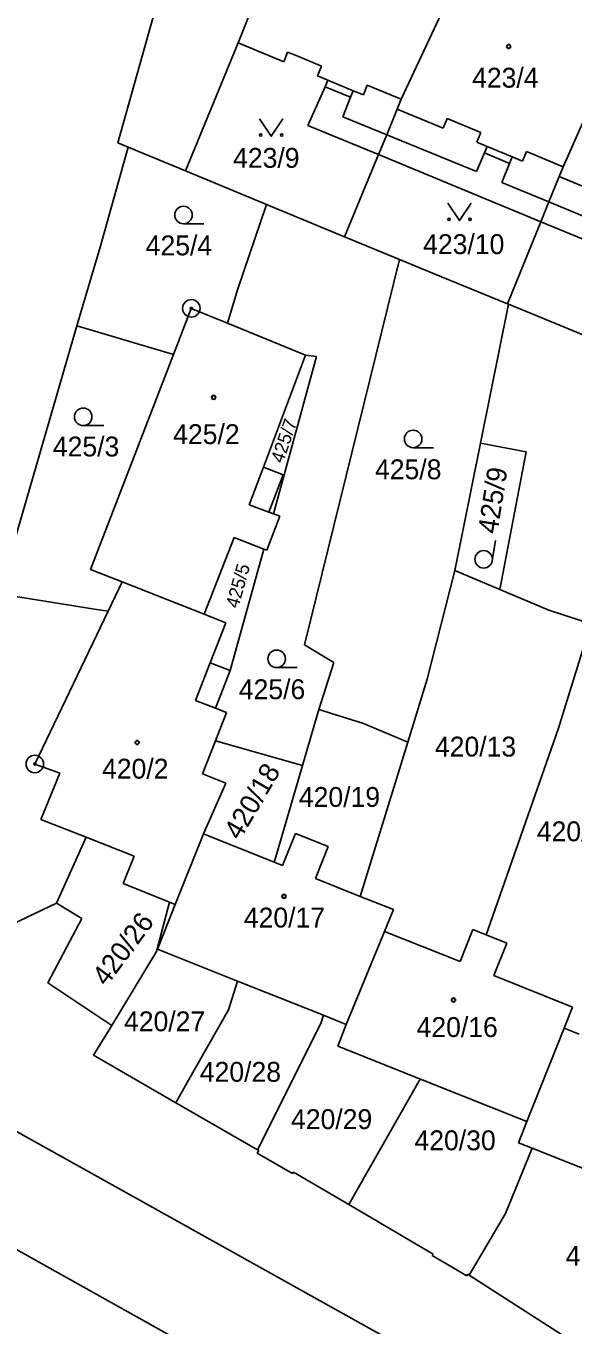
# Model space of a CAD drawing. Extents: x -593183 to -588034, y -1130415 to -1124994.
# Drawn here: x -591254.5 to -591207.7, y -1128570.3 to -1128459 of the extents above; entities that cross this region are included whole.
import ezdxf

# ---------------------------------------------------------------- set-up
doc = ezdxf.new("R2010")
doc.units = 0
for name, color, linetype in [('Vrstva 1', 7, 'Continuous'), ('Vrstva 18', 7, 'Continuous'), ('Vrstva 19', 7, 'Continuous'), ('Vrstva 24', 7, 'Continuous'), ('Vrstva 25', 7, 'Continuous'), ('Vrstva 4', 7, 'Continuous')]:
    doc.layers.add(name, color=color, linetype=linetype)

msp = doc.modelspace()

# ---------------------------------------------------------------- linework, layer by layer
at = {"layer": 'Vrstva 1'}
for p, q in [((-591241.24, -1128449.59), (-591246.67, -1128469.03)), ((-591232.07, -1128449.72), (-591236.39, -1128460.48)), ((-591217.85, -1128455.53), (-591222.41, -1128465.32)), ((-591236.39, -1128460.48), (-591240.89, -1128471.43)), ((-591236.39, -1128460.48), (-591232.48, -1128462.11)), ((-591232.14, -1128461.27), (-591232.48, -1128462.11)), ((-591232.14, -1128461.27), (-591231.26, -1128461.64)), ((-591204.17, -1128461.18), (-591208.54, -1128471.1)), ((-591231.26, -1128461.64), (-591229.23, -1128462.48)), ((-591229.23, -1128462.48), (-591229.58, -1128463.32)), ((-591229.58, -1128463.32), (-591228.69, -1128463.68)), ((-591228.69, -1128463.68), (-591228.93, -1128464.24)), ((-591228.93, -1128464.24), (-591226.77, -1128465.13)), ((-591226.54, -1128464.58), (-591226.77, -1128465.13)), ((-591226.54, -1128464.58), (-591225.66, -1128464.94)), ((-591225.32, -1128464.11), (-591225.66, -1128464.94)), ((-591225.32, -1128464.11), (-591222.41, -1128465.32)), ((-591222.41, -1128465.32), (-591222.75, -1128466.15)), ((-591222.75, -1128466.15), (-591223.66, -1128468.36)), ((-591222.75, -1128466.15), (-591218.83, -1128467.79)), ((-591218.48, -1128466.96), (-591218.83, -1128467.79)), ((-591218.48, -1128466.96), (-591215.6, -1128468.15)), ((-591215.6, -1128468.15), (-591215.94, -1128468.99)), ((-591246.67, -1128469.03), (-591245.78, -1128469.4)), ((-591223.66, -1128468.36), (-591224.36, -1128470.05)), ((-591215.94, -1128468.99), (-591215.07, -1128469.36)), ((-591245.78, -1128469.4), (-591248.18, -1128477.98)), ((-591245.78, -1128469.4), (-591240.89, -1128471.43)), ((-591224.36, -1128470.05), (-591227.27, -1128477.08)), ((-591215.07, -1128469.36), (-591215.3, -1128469.91)), ((-591215.3, -1128469.91), (-591213.14, -1128470.81)), ((-591212.91, -1128470.25), (-591213.14, -1128470.81)), ((-591212.91, -1128470.25), (-591212.04, -1128470.62)), ((-591211.69, -1128469.79), (-591212.04, -1128470.62)), ((-591211.69, -1128469.79), (-591208.54, -1128471.1)), ((-591240.89, -1128471.43), (-591233.94, -1128474.31)), ((-591208.54, -1128471.1), (-591208.89, -1128471.93)), ((-591208.89, -1128471.93), (-591209.77, -1128474.1)), ((-591208.89, -1128471.93), (-591204.96, -1128473.56)), ((-591233.94, -1128474.31), (-591236.41, -1128481.54)), ((-591233.94, -1128474.31), (-591227.27, -1128477.08)), ((-591209.77, -1128474.1), (-591210.46, -1128475.79)), ((-591210.46, -1128475.79), (-591213.31, -1128482.83)), ((-591248.18, -1128477.98), (-591250.19, -1128484.71)), ((-591227.27, -1128477.08), (-591222.57, -1128479.02)), ((-591222.57, -1128479.02), (-591230.71, -1128511.99)), ((-591222.57, -1128479.02), (-591218.96, -1128480.52)), ((-591218.96, -1128480.52), (-591213.31, -1128482.83)), ((-591236.41, -1128481.54), (-591237.29, -1128484.48)), ((-591240.39, -1128483.21), (-591241.92, -1128487.17)), ((-591240.39, -1128483.21), (-591237.29, -1128484.48)), ((-591213.23, -1128482.86), (-591215.63, -1128494.73)), ((-591213.31, -1128482.83), (-591213.23, -1128482.86)), ((-591213.23, -1128482.86), (-591199.56, -1128488.45)), ((-591250.19, -1128484.71), (-591256.86, -1128507.63)), ((-591250.19, -1128484.71), (-591241.92, -1128487.17)), ((-591237.29, -1128484.48), (-591230.6, -1128487.22)), ((-591241.92, -1128487.17), (-591249.02, -1128505.54)), ((-591230.6, -1128487.22), (-591234.22, -1128496.81)), ((-591229.67, -1128487.34), (-591233.35, -1128500.79)), ((-591230.6, -1128487.22), (-591229.67, -1128487.34)), ((-591215.63, -1128494.73), (-591217.82, -1128505.65)), ((-591215.63, -1128494.73), (-591211.71, -1128495.49)), ((-591211.71, -1128495.49), (-591213.97, -1128507.26)), ((-591234.22, -1128496.81), (-591232.53, -1128497.45)), ((-591232.53, -1128497.45), (-591233.74, -1128500.65)), ((-591232.8, -1128501), (-591233.93, -1128503.9)), ((-591233.74, -1128500.65), (-591233.35, -1128500.79)), ((-591233.35, -1128500.79), (-591232.8, -1128501)), ((-591236.73, -1128502.81), (-591239.29, -1128509.39)), ((-591236.73, -1128502.81), (-591234.18, -1128503.8)), ((-591234.18, -1128503.8), (-591237.07, -1128514.21)), ((-591234.18, -1128503.8), (-591233.93, -1128503.9)), ((-591249.02, -1128505.54), (-591246.32, -1128506.61)), ((-591217.82, -1128505.65), (-591220.19, -1128514.95)), ((-591217.82, -1128505.65), (-591213.97, -1128507.26)), ((-591246.32, -1128506.61), (-591247.52, -1128509.12)), ((-591246.32, -1128506.61), (-591239.29, -1128509.39)), ((-591256.86, -1128507.63), (-591248.69, -1128508.95)), ((-591213.97, -1128507.26), (-591209.79, -1128509.02)), ((-591247.52, -1128509.12), (-591253.79, -1128522.2)), ((-591248.69, -1128508.95), (-591247.52, -1128509.12)), ((-591209.79, -1128509.02), (-591206.19, -1128510.2)), ((-591239.29, -1128509.39), (-591237.44, -1128510.11)), ((-591237.44, -1128510.11), (-591238.78, -1128513.54)), ((-591206.19, -1128510.2), (-591208.99, -1128519.23)), ((-591230.71, -1128511.99), (-591228.19, -1128513.52)), ((-591238.78, -1128513.54), (-591237.07, -1128514.21)), ((-591228.19, -1128513.52), (-591229.48, -1128517.53)), ((-591237.07, -1128514.21), (-591238.32, -1128517.43)), ((-591220.19, -1128514.95), (-591221.86, -1128520.34)), ((-591238.32, -1128517.43), (-591237.37, -1128517.8)), ((-591237.37, -1128517.8), (-591238.31, -1128520.21)), ((-591229.48, -1128517.53), (-591230.88, -1128522.34)), ((-591229.48, -1128517.53), (-591225.64, -1128518.73)), ((-591225.64, -1128518.73), (-591221.86, -1128520.34)), ((-591208.99, -1128519.23), (-591215.13, -1128536.82)), ((-591238.31, -1128520.21), (-591239.43, -1128523.05)), ((-591238.31, -1128520.21), (-591230.88, -1128522.34)), ((-591221.86, -1128520.34), (-591225.94, -1128533.53)), ((-591253.79, -1128522.2), (-591251.65, -1128522.99)), ((-591230.88, -1128522.34), (-591233.14, -1128530.13)), ((-591251.65, -1128522.99), (-591253.26, -1128526.95)), ((-591239.43, -1128523.05), (-591237.42, -1128523.84)), ((-591237.42, -1128523.84), (-591239.34, -1128528.18)), ((-591253.26, -1128526.95), (-591249.4, -1128528.47)), ((-591320.75, -1128527.18), (-591180.15, -1128605.78)), ((-591239.34, -1128528.18), (-591241.77, -1128534.22)), ((-591239.34, -1128528.18), (-591233.28, -1128530.6)), ((-591231.48, -1128528.14), (-591232.58, -1128530.88)), ((-591231.48, -1128528.14), (-591228.66, -1128529.26)), ((-591249.4, -1128528.47), (-591251.94, -1128534.11)), ((-591249.4, -1128528.47), (-591245.29, -1128530.09)), ((-591228.66, -1128529.26), (-591229.76, -1128532)), ((-591245.29, -1128530.09), (-591246.23, -1128532.41)), ((-591233.14, -1128530.13), (-591233.28, -1128530.6)), ((-591233.28, -1128530.6), (-591232.58, -1128530.88)), ((-591246.23, -1128532.41), (-591242.26, -1128534.02)), ((-591229.76, -1128532), (-591225.94, -1128533.53)), ((-591225.94, -1128533.53), (-591223.09, -1128534.66)), ((-591251.94, -1128534.11), (-591257.04, -1128536.54)), ((-591251.94, -1128534.11), (-591249.76, -1128535.43)), ((-591242.26, -1128534.02), (-591243.36, -1128538.23)), ((-591241.77, -1128534.22), (-591243.29, -1128538.03)), ((-591242.26, -1128534.02), (-591241.77, -1128534.22)), ((-591223.09, -1128534.66), (-591223.84, -1128536.52)), ((-591249.76, -1128535.43), (-591252.68, -1128540.93)), ((-591223.84, -1128536.52), (-591227.13, -1128544.48)), ((-591223.84, -1128536.52), (-591217.38, -1128539.1)), ((-591216.28, -1128536.36), (-591217.38, -1128539.1)), ((-591216.28, -1128536.36), (-591215.13, -1128536.82)), ((-591215.13, -1128536.82), (-591213.37, -1128537.52)), ((-591243.36, -1128538.23), (-591247.18, -1128544.58)), ((-591243.29, -1128538.03), (-591236.43, -1128540.77)), ((-591213.37, -1128537.52), (-591214.48, -1128540.31)), ((-591214.48, -1128540.31), (-591207.74, -1128543)), ((-591252.68, -1128540.93), (-591247.18, -1128544.58)), ((-591236.43, -1128540.77), (-591237.19, -1128543.24)), ((-591236.43, -1128540.77), (-591229.08, -1128543.7)), ((-591237.19, -1128543.24), (-591240.75, -1128549.46)), ((-591229.08, -1128543.7), (-591229.3, -1128544.41)), ((-591229.08, -1128543.7), (-591227.13, -1128544.48)), ((-591207.74, -1128543), (-591208.47, -1128544.81)), ((-591247.18, -1128544.58), (-591248.77, -1128547.12)), ((-591229.3, -1128544.41), (-591234.71, -1128555.21)), ((-591227.13, -1128544.48), (-591227.85, -1128546.33)), ((-591208.47, -1128544.81), (-591211.67, -1128552.8)), ((-591208.47, -1128544.81), (-591207.19, -1128545.32)), ((-591268.77, -1128546.17), (-591167.1, -1128602.81)), ((-591248.77, -1128547.12), (-591241.71, -1128551.2)), ((-591227.85, -1128546.33), (-591220.78, -1128549.16)), ((-591220.88, -1128549.32), (-591226.91, -1128559.89)), ((-591220.78, -1128549.16), (-591220.88, -1128549.32)), ((-591220.78, -1128549.16), (-591211.67, -1128552.8)), ((-591240.75, -1128549.46), (-591241.71, -1128551.2)), ((-591241.71, -1128551.2), (-591234.71, -1128555.21)), ((-591211.67, -1128552.8), (-591212.39, -1128554.61)), ((-591212.39, -1128554.61), (-591211.2, -1128555.08)), ((-591234.62, -1128555.27), (-591234.75, -1128555.51)), ((-591234.75, -1128555.51), (-591231.72, -1128557.25)), ((-591234.71, -1128555.21), (-591234.62, -1128555.27)), ((-591211.2, -1128555.08), (-591213.48, -1128560.66)), ((-591211.2, -1128555.08), (-591196.36, -1128560.96)), ((-591231.64, -1128557.12), (-591231.72, -1128557.25)), ((-591231.64, -1128557.12), (-591226.91, -1128559.89)), ((-591226.91, -1128559.89), (-591219.69, -1128564.13)), ((-591213.48, -1128560.66), (-591216.61, -1128565.94)), ((-591219.69, -1128564.13), (-591219.77, -1128564.27)), ((-591219.77, -1128564.27), (-591216.8, -1128566)), ((-591216.72, -1128565.86), (-591216.8, -1128566)), ((-591216.72, -1128565.86), (-591216.61, -1128565.94)), ((-591216.61, -1128565.94), (-591199.94, -1128576.62))]:
    msp.add_line(p, q, dxfattribs=at)
at = {"layer": 'Vrstva 24'}
for centre, radius in [((-591240.39, -1128483.21), 0.75), ((-591240.39, -1128483.21), 0.0903), ((-591253.79, -1128522.2), 0.75), ((-591253.79, -1128522.2), 0.0903)]:
    msp.add_circle(centre, radius, dxfattribs=at)
at = {"layer": 'Vrstva 25'}
for p, q in [((-591239.31, -1128475.97), (-591241.06, -1128475.97)), ((-591247.89, -1128493.24), (-591249.64, -1128493.24)), ((-591219.65, -1128495.13), (-591221.4, -1128495.13)), ((-591214.34, -1128503.07), (-591214.62, -1128504.8)), ((-591231.33, -1128513.95), (-591233.08, -1128513.95))]:
    msp.add_line(p, q, dxfattribs=at)
for points in [[(-591232.54, -1128466.98), (-591233.54, -1128468.48), (-591234.54, -1128466.98)], [(-591216.42, -1128474.2), (-591217.42, -1128475.7), (-591218.42, -1128474.2)]]:
    msp.add_lwpolyline(points, dxfattribs=at)
for centre, radius in [((-591213.22, -1128460.8), 0.175), ((-591213.22, -1128460.8), 0.15), ((-591234.44, -1128468.38), 0.1), ((-591232.64, -1128468.38), 0.1), ((-591241.06, -1128475.22), 0.75), ((-591218.32, -1128475.6), 0.1), ((-591216.52, -1128475.6), 0.1), ((-591238.47, -1128490.83), 0.175), ((-591238.47, -1128490.83), 0.15), ((-591249.64, -1128492.49), 0.75), ((-591221.4, -1128494.38), 0.75), ((-591215.36, -1128504.68), 0.75), ((-591233.08, -1128513.2), 0.75), ((-591245.02, -1128520.36), 0.175), ((-591245.02, -1128520.36), 0.15), ((-591232.46, -1128533.52), 0.175), ((-591232.46, -1128533.52), 0.15), ((-591217.94, -1128542.39), 0.175), ((-591217.94, -1128542.39), 0.15)]:
    msp.add_circle(centre, radius, dxfattribs=at)
at = {"layer": 'Vrstva 4'}
for p, q in [((-591228.69, -1128463.68), (-591226.54, -1128464.58)), ((-591228.93, -1128464.24), (-591230.41, -1128467.56)), ((-591226.77, -1128465.13), (-591227.41, -1128466.83)), ((-591227.41, -1128466.83), (-591223.66, -1128468.36)), ((-591230.41, -1128467.56), (-591224.36, -1128470.05)), ((-591223.66, -1128468.36), (-591215.97, -1128471.51)), ((-591224.36, -1128470.05), (-591210.46, -1128475.79)), ((-591215.3, -1128469.91), (-591215.97, -1128471.51)), ((-591215.07, -1128469.36), (-591212.91, -1128470.25)), ((-591213.14, -1128470.81), (-591213.8, -1128472.43)), ((-591213.8, -1128472.43), (-591209.77, -1128474.1)), ((-591209.77, -1128474.1), (-591202.23, -1128477.22)), ((-591210.46, -1128475.79), (-591196.74, -1128481.44)), ((-591234.22, -1128496.81), (-591235.43, -1128500.01)), ((-591235.43, -1128500.01), (-591233.74, -1128500.65)), ((-591238.78, -1128513.54), (-591240.03, -1128516.77)), ((-591240.03, -1128516.77), (-591238.32, -1128517.43))]:
    msp.add_line(p, q, dxfattribs=at)

# ---------------------------------------------------------------- texts
at = {"layer": 'Vrstva 18'}
for s, p in [('423/9', (-591236.81, -1128471.18)), ('425/4', (-591244.29, -1128478.67)), ('423/10', (-591220.54, -1128478.56)), ('425/3', (-591252.24, -1128495.88)), ('425/8', (-591224.66, -1128497.83)), ('425/6', (-591236.32, -1128516.65)), ('420/13', (-591219.53, -1128521.56)), ('420/19', (-591231.18, -1128525.87)), ('420/20', (-591210.81, -1128528.81)), ('420/27', (-591246.15, -1128545.07)), ('420/28', (-591239.66, -1128549.39)), ('420/29', (-591231.85, -1128553.44)), ('420/30', (-591221.28, -1128555.25)), ('420/31', (-591208.33, -1128565.13))]:
    msp.add_text(s, height=1.7, dxfattribs=at).set_placement(p)
for s, height, rotation, p in [('425/7', 1.14, 71.0986, (-591232.54, -1128496.52)), ('425/9', 1.7, 81.12, (-591214.19, -1128502.57)), ('425/5', 1.14, 74.3783, (-591236.37, -1128508.93)), ('420/18', 1.7, 59.5603, (-591236.23, -1128528.8)), ('420/26', 1.7, 53.3357, (-591247.65, -1128541.3))]:
    msp.add_text(s, height=height, rotation=rotation, dxfattribs=at).set_placement(p)
at = {"layer": 'Vrstva 19'}
for s, p in [('423/4', (-591216.35, -1128464.32)), ('425/2', (-591241.94, -1128494.82)), ('420/2', (-591248.03, -1128523.45)), ('420/17', (-591235.89, -1128536.19)), ('420/16', (-591221.1, -1128545.56))]:
    msp.add_text(s, height=1.7, dxfattribs=at).set_placement(p)

doc.saveas('drawing.dxf')
